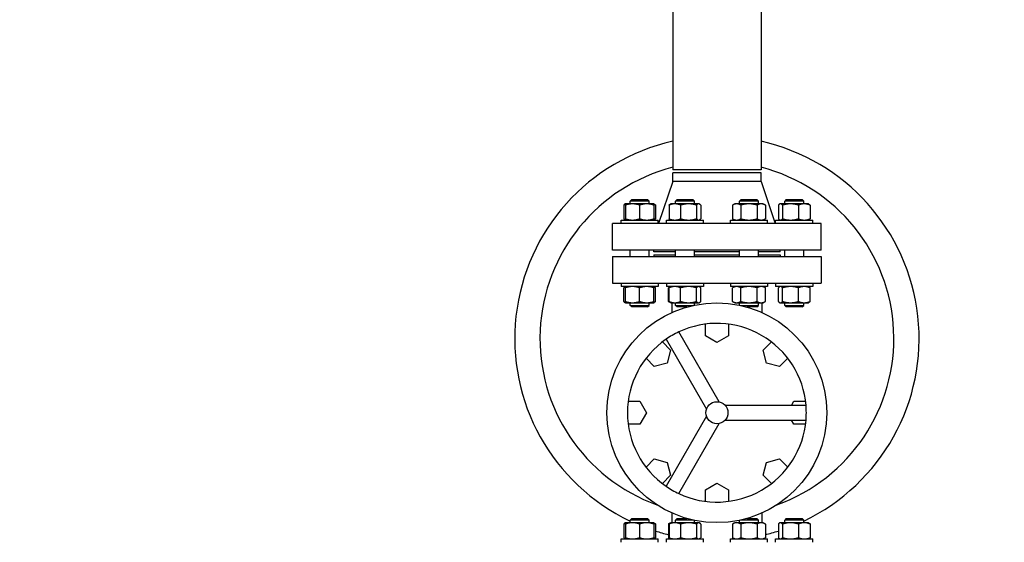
# Model space of a CAD drawing. Header units: inches. Extents: x 24 to 1128, y -74 to 748.
# Tile 505 of 557: x 399 to 438, y 659 to 680. Entities that reach past the tile are written whole.
import ezdxf

# ---------------------------------------------------------------- set-up
doc = ezdxf.new("R2010")
doc.units = ezdxf.units.IN
doc.header["$LTSCALE"] = 32
doc.header["$MEASUREMENT"] = 0
doc.layers.add('Dimension (ANSI)', color=7, linetype='Continuous', lineweight=25)
doc.layers.add('Visible (ANSI)', color=7, linetype='Continuous', lineweight=30)
doc.styles.add('Note Text (ANSI)', font='tahoma.ttf')
doc.dimstyles.new('Architectural (ANSI)', dxfattribs={"dimscale": 32, "dimtxt": 0.125, "dimasz": 0.098425, "dimexe": 0.125, "dimexo": 0.0625, "dimgap": 0.031496, "dimtad": 0, "dimtih": 1, "dimtoh": 1, "dimdec": 4, "dimrnd": 1e-08, "dimzin": 3, "dimdsep": 46, "dimlunit": 4, "dimtxsty": 'Note Text (ANSI)', "dimcen": 0.09, "dimdle": 0.393701, "dimclrd": 256, "dimclre": 256, "dimclrt": 256, "dimadec": 0, "dimazin": 3, "dimtfac": 0.96, "dimtofl": 0, "dimtmove": 0, "dimatfit": 3, "dimfxl": 1, "dimfrac": 2, "dimtolj": 1, "dimtzin": 12, "dimlwd": -1, "dimlwe": -1, "dimarcsym": 0})

# ---------------------------------------------------------------- blocks, each defined once
blk = doc.blocks.new('*D22')
at = {"layer": 'Defpoints', "color": 0, "transparency": 16777216}
for p in [(449.636, 707.273), (363.012, 481.711), (485.539, 481.711)]:
    blk.add_point(p, dxfattribs=at)
at = {"layer": 'Dimension (ANSI)', "transparency": 16777216}
for p, q in [((447.636, 707.273), (359.012, 707.273)), ((363.012, 704.123), (363.012, 605.025)), ((363.012, 484.861), (363.012, 597.959)), ((483.539, 481.711), (359.012, 481.711))]:
    blk.add_line(p, q, dxfattribs=at)
for points in [[(362.488, 704.123), (363.537, 704.123), (363.012, 707.273)], [(362.488, 484.861), (363.537, 484.861), (363.012, 481.711)]]:
    blk.add_solid(points, dxfattribs=at)
at = {"layer": 'Dimension (ANSI)', "transparency": 16777216, "insert": (349.864, 604.017), "char_height": 4, "attachment_point": 1, "style": 'Note Text (ANSI)'}
blk.add_mtext('\\A1;18\'-9 9/16"', dxfattribs=at)

msp = doc.modelspace()

# ---------------------------------------------------------------- linework, layer by layer
at = {"layer": 'Visible (ANSI)'}
for p, q in [((425.24055, 686.88891), (425.24055, 674.13891)), ((428.74055, 686.88891), (428.74055, 674.13891)), ((428.74055, 674.13891), (425.24055, 674.13891)), ((428.74055, 674.01391), (425.24055, 674.01391)), ((425.24055, 673.67391), (425.24055, 674.01391)), ((428.74055, 673.67391), (428.74055, 674.01391)), ((425.24055, 673.67391), (424.68055, 672.01391)), ((428.74055, 673.67391), (425.24055, 673.67391)), ((428.74055, 673.67391), (429.30055, 672.01391)), ((423.37001, 672.78891), (423.35017, 672.77746)), ((423.65126, 672.78891), (423.37001, 672.78891)), ((423.62001, 672.95641), (423.55751, 672.89391)), ((424.30751, 672.89391), (423.55751, 672.89391)), ((423.55751, 672.78891), (423.55751, 672.89391)), ((423.62001, 672.95641), (424.24501, 672.95641)), ((424.21376, 672.78891), (423.65126, 672.78891)), ((424.49501, 672.78891), (424.21376, 672.78891)), ((424.24501, 672.95641), (424.30751, 672.89391)), ((424.30751, 672.78891), (424.30751, 672.89391)), ((424.49501, 672.78891), (424.51485, 672.77746)), ((425.16137, 672.78891), (425.14153, 672.77746)), ((425.32612, 672.78891), (425.16137, 672.78891)), ((425.86946, 672.78891), (425.32612, 672.78891)), ((425.41137, 672.95641), (425.34887, 672.89391)), ((426.09887, 672.89391), (425.34887, 672.89391)), ((425.34887, 672.78891), (425.34887, 672.89391)), ((425.41137, 672.95641), (426.03637, 672.95641)), ((426.2672, 672.78891), (425.86946, 672.78891)), ((426.03637, 672.95641), (426.09887, 672.89391)), ((426.09887, 672.78891), (426.09887, 672.89391)), ((426.28637, 672.78891), (426.2672, 672.78891)), ((426.28637, 672.78891), (426.30621, 672.77746)), ((427.69473, 672.78891), (427.60772, 672.73867)), ((427.7701, 672.78891), (427.69473, 672.78891)), ((428.25723, 672.78891), (427.7701, 672.78891)), ((427.94473, 672.95641), (427.88223, 672.89391)), ((428.63223, 672.89391), (427.88223, 672.89391)), ((427.88223, 672.78891), (427.88223, 672.89391)), ((427.94473, 672.95641), (428.56973, 672.95641)), ((428.74437, 672.78891), (428.25723, 672.78891)), ((428.56973, 672.95641), (428.63223, 672.89391)), ((428.63223, 672.78891), (428.63223, 672.89391)), ((428.81973, 672.78891), (428.74437, 672.78891)), ((428.81973, 672.78891), (428.90675, 672.73867)), ((429.48609, 672.78891), (429.46625, 672.77746)), ((429.50526, 672.78891), (429.48609, 672.78891)), ((429.90301, 672.78891), (429.50526, 672.78891)), ((429.73609, 672.95641), (429.67359, 672.89391)), ((430.42359, 672.89391), (429.67359, 672.89391)), ((429.67359, 672.78891), (429.67359, 672.89391)), ((429.73609, 672.95641), (430.36109, 672.95641)), ((430.44634, 672.78891), (429.90301, 672.78891)), ((430.36109, 672.95641), (430.42359, 672.89391)), ((430.42359, 672.78891), (430.42359, 672.89391)), ((430.61109, 672.78891), (430.44634, 672.78891)), ((430.61109, 672.78891), (430.63094, 672.77746)), ((423.30512, 672.73867), (423.30512, 672.19815)), ((423.37001, 672.73867), (423.37001, 672.19815)), ((423.93251, 672.73867), (423.93251, 672.19815)), ((424.49501, 672.73867), (424.49501, 672.19815)), ((424.5599, 672.73867), (424.5599, 672.19815)), ((425.09648, 672.73867), (425.09648, 672.19815)), ((425.55576, 672.73867), (425.55576, 672.19815)), ((426.18315, 672.73867), (426.18315, 672.19815)), ((426.35126, 672.73867), (426.35126, 672.19815)), ((427.60772, 672.73867), (427.60772, 672.19815)), ((427.93248, 672.73867), (427.93248, 672.19815)), ((428.58199, 672.73867), (428.58199, 672.19815)), ((428.90675, 672.73867), (428.90675, 672.19815)), ((429.42121, 672.73867), (429.42121, 672.19815)), ((429.58931, 672.73867), (429.58931, 672.19815)), ((430.2167, 672.73867), (430.2167, 672.19815)), ((430.67598, 672.73867), (430.67598, 672.19815)), ((431.11555, 672.01391), (422.86555, 672.01391)), ((422.86555, 670.95391), (422.86555, 672.01391)), ((423.19801, 672.14791), (424.66701, 672.14791)), ((423.19801, 672.01391), (423.19801, 672.14791)), ((423.37001, 672.14791), (423.35017, 672.15937)), ((424.49501, 672.14791), (424.51485, 672.15937)), ((424.66701, 672.01391), (424.66701, 672.14791)), ((424.98937, 672.14791), (426.45837, 672.14791)), ((424.98937, 672.01391), (424.98937, 672.14791)), ((425.16137, 672.14791), (425.14153, 672.15937)), ((426.28637, 672.14791), (426.30621, 672.15937)), ((426.45837, 672.01391), (426.45837, 672.14791)), ((427.52273, 672.14791), (428.99173, 672.14791)), ((427.52273, 672.01391), (427.52273, 672.14791)), ((427.69473, 672.14791), (427.60772, 672.19815)), ((428.81973, 672.14791), (428.90675, 672.19815)), ((428.99173, 672.01391), (428.99173, 672.14791)), ((429.31409, 672.14791), (430.78309, 672.14791)), ((429.31409, 672.01391), (429.31409, 672.14791)), ((429.48609, 672.14791), (429.46625, 672.15937)), ((430.61109, 672.14791), (430.63094, 672.15937)), ((430.78309, 672.01391), (430.78309, 672.14791)), ((431.11555, 670.95391), (431.11555, 672.01391)), ((431.11555, 670.95391), (422.86555, 670.95391)), ((423.55751, 670.70891), (423.55751, 670.95391)), ((424.30751, 670.70891), (424.30751, 670.95391)), ((424.49055, 670.89391), (424.49055, 670.95391)), ((425.34887, 670.89391), (424.49055, 670.89391)), ((425.34887, 670.70891), (425.34887, 670.95391)), ((426.09887, 670.70891), (426.09887, 670.95391)), ((427.88223, 670.89391), (426.09887, 670.89391)), ((427.88223, 670.70891), (427.88223, 670.95391)), ((428.63223, 670.70891), (428.63223, 670.95391)), ((429.49055, 670.89391), (428.63223, 670.89391)), ((429.49055, 670.89391), (429.49055, 670.95391)), ((429.67359, 670.70891), (429.67359, 670.95391)), ((430.42359, 670.70891), (430.42359, 670.95391)), ((422.86555, 670.70891), (431.11555, 670.70891)), ((422.86555, 670.70891), (422.86555, 669.64891)), ((424.49055, 670.76891), (425.34887, 670.76891)), ((424.49055, 670.76891), (424.49055, 670.70891)), ((426.09887, 670.76891), (427.88223, 670.76891)), ((428.63223, 670.76891), (429.49055, 670.76891)), ((429.49055, 670.76891), (429.49055, 670.70891)), ((431.11555, 670.70891), (431.11555, 669.64891)), ((422.86555, 669.64891), (431.11555, 669.64891)), ((423.19801, 669.64891), (423.19801, 669.51491)), ((424.66701, 669.64891), (424.66701, 669.51491)), ((424.98937, 669.64891), (424.98937, 669.51491)), ((426.45837, 669.64891), (426.45837, 669.51491)), ((427.52273, 669.64891), (427.52273, 669.51491)), ((428.99173, 669.64891), (428.99173, 669.51491)), ((429.31409, 669.64891), (429.31409, 669.51491)), ((430.78309, 669.64891), (430.78309, 669.51491)), ((424.66701, 669.51491), (423.19801, 669.51491)), ((423.30512, 668.92415), (423.30512, 669.46467)), ((423.37001, 669.51491), (423.35017, 669.50346)), ((423.37001, 668.92415), (423.37001, 669.46467)), ((423.93251, 668.92415), (423.93251, 669.46467)), ((424.49501, 669.51491), (424.51485, 669.50346)), ((424.49501, 668.92415), (424.49501, 669.46467)), ((424.5599, 668.92415), (424.5599, 669.46467)), ((426.45837, 669.51491), (424.98937, 669.51491)), ((425.14153, 669.50346), (425.07435, 669.46467)), ((425.07435, 668.92415), (425.07435, 669.46467)), ((425.09648, 668.92415), (425.09648, 669.46467)), ((425.16137, 669.51491), (425.14153, 669.50346)), ((425.55576, 668.92415), (425.55576, 669.46467)), ((426.18315, 668.92415), (426.18315, 669.46467)), ((426.28637, 669.51491), (426.30621, 669.50346)), ((426.35126, 668.92415), (426.35126, 669.46467)), ((428.99173, 669.51491), (427.52273, 669.51491)), ((427.69473, 669.51491), (427.60772, 669.46467)), ((427.60772, 668.92415), (427.60772, 669.46467)), ((427.93248, 668.92415), (427.93248, 669.46467)), ((428.58199, 668.92415), (428.58199, 669.46467)), ((428.81973, 669.51491), (428.90675, 669.46467)), ((428.90675, 668.92415), (428.90675, 669.46467)), ((430.78309, 669.51491), (429.31409, 669.51491)), ((429.42121, 668.92415), (429.42121, 669.46467)), ((429.48609, 669.51491), (429.46625, 669.50346)), ((429.58931, 668.92415), (429.58931, 669.46467)), ((430.2167, 668.92415), (430.2167, 669.46467)), ((430.61109, 669.51491), (430.63094, 669.50346)), ((430.67598, 668.92415), (430.67598, 669.46467)), ((423.37001, 668.87391), (423.35017, 668.88537)), ((423.37001, 668.87391), (423.65126, 668.87391)), ((423.55751, 668.76891), (423.55751, 668.87391)), ((423.65126, 668.87391), (424.21376, 668.87391)), ((424.21376, 668.87391), (424.49501, 668.87391)), ((424.30751, 668.76891), (424.30751, 668.87391)), ((424.49501, 668.87391), (424.51485, 668.88537)), ((425.14153, 668.88537), (425.07435, 668.92415)), ((425.16137, 668.87391), (425.14153, 668.88537)), ((425.16137, 668.87391), (425.32612, 668.87391)), ((425.21055, 668.87391), (425.21055, 668.48806)), ((425.32612, 668.87391), (425.86946, 668.87391)), ((425.34887, 668.76891), (425.34887, 668.87391)), ((425.86946, 668.87391), (426.2672, 668.87391)), ((426.09887, 668.77654), (426.09887, 668.87391)), ((426.2672, 668.87391), (426.28637, 668.87391)), ((426.28637, 668.87391), (426.30621, 668.88537)), ((427.69473, 668.87391), (427.60772, 668.92415)), ((427.69473, 668.87391), (427.7701, 668.87391)), ((427.7701, 668.87391), (428.25723, 668.87391)), ((427.88223, 668.77654), (427.88223, 668.87391)), ((428.25723, 668.87391), (428.74437, 668.87391)), ((428.63223, 668.76891), (428.63223, 668.87391)), ((428.74437, 668.87391), (428.81973, 668.87391)), ((428.77055, 668.87391), (428.77055, 668.48806)), ((428.81973, 668.87391), (428.90675, 668.92415)), ((429.48609, 668.87391), (429.46625, 668.88537)), ((429.48609, 668.87391), (429.50526, 668.87391)), ((429.50526, 668.87391), (429.90301, 668.87391)), ((429.67359, 668.76891), (429.67359, 668.87391)), ((429.90301, 668.87391), (430.44634, 668.87391)), ((430.42359, 668.76891), (430.42359, 668.87391)), ((430.44634, 668.87391), (430.61109, 668.87391)), ((430.61109, 668.87391), (430.63094, 668.88537)), ((423.55751, 668.76891), (424.30751, 668.76891)), ((423.62001, 668.70641), (423.55751, 668.76891)), ((424.24501, 668.70641), (423.62001, 668.70641)), ((424.24501, 668.70641), (424.30751, 668.76891)), ((425.34887, 668.76891), (426.06319, 668.76891)), ((425.41137, 668.70641), (425.34887, 668.76891)), ((425.8127, 668.70641), (425.41137, 668.70641)), ((427.91791, 668.76891), (428.63223, 668.76891)), ((428.56973, 668.70641), (428.16841, 668.70641)), ((428.56973, 668.70641), (428.63223, 668.76891)), ((429.67359, 668.76891), (430.42359, 668.76891)), ((429.73609, 668.70641), (429.67359, 668.76891)), ((430.36109, 668.70641), (429.73609, 668.70641)), ((430.36109, 668.70641), (430.42359, 668.76891)), ((427.07959, 664.9447), (425.47851, 667.71784)), ((426.53329, 667.56491), (426.53329, 668.02752)), ((427.44781, 668.02752), (427.44781, 667.56491)), ((424.83292, 667.32321), (425.16004, 666.99609)), ((424.97622, 667.42784), (426.57729, 664.6547)), ((426.99055, 667.30091), (426.53329, 667.56491)), ((427.44781, 667.56491), (426.99055, 667.30091)), ((428.82107, 666.99609), (429.14818, 667.32321)), ((425.16004, 666.99609), (425.02338, 666.48608)), ((428.95772, 666.48608), (428.82107, 666.99609)), ((424.51337, 666.34943), (424.18626, 666.67654)), ((429.79485, 666.67654), (429.46773, 666.34943)), ((425.02338, 666.48608), (424.51337, 666.34943)), ((429.46773, 666.34943), (428.95772, 666.48608)), ((423.48194, 664.97617), (423.94455, 664.97617)), ((423.94455, 664.97617), (424.20855, 664.51891)), ((429.93998, 664.80891), (430.03655, 664.97617)), ((430.03655, 664.97617), (430.49916, 664.97617)), ((430.51693, 664.80891), (427.31478, 664.80891)), ((424.20855, 664.51891), (423.94455, 664.06165)), ((426.57729, 664.38312), (424.97622, 661.60998)), ((427.31478, 664.22891), (430.51693, 664.22891)), ((430.03655, 664.06165), (429.93998, 664.22891)), ((423.94455, 664.06165), (423.48194, 664.06165)), ((425.47851, 661.31998), (427.07959, 664.09312)), ((430.49916, 664.06165), (430.03655, 664.06165)), ((424.18626, 662.36129), (424.51337, 662.6884)), ((424.51337, 662.6884), (425.02338, 662.55174)), ((428.95772, 662.55174), (429.46773, 662.6884)), ((429.46773, 662.6884), (429.79485, 662.36129)), ((425.02338, 662.55174), (425.16004, 662.04173)), ((428.82107, 662.04173), (428.95772, 662.55174)), ((425.16004, 662.04173), (424.83292, 661.71462)), ((429.14818, 661.71462), (428.82107, 662.04173)), ((426.53329, 661.47291), (426.99055, 661.73691)), ((426.53329, 661.01031), (426.53329, 661.47291)), ((426.99055, 661.73691), (427.44781, 661.47291)), ((427.44781, 661.47291), (427.44781, 661.01031)), ((423.62001, 660.33141), (423.55751, 660.26891)), ((423.62001, 660.33141), (424.24501, 660.33141)), ((424.24501, 660.33141), (424.30751, 660.26891)), ((425.21055, 660.54977), (425.21055, 660.16391)), ((425.41137, 660.33141), (425.34887, 660.26891)), ((425.41137, 660.33141), (425.8127, 660.33141)), ((428.16841, 660.33141), (428.56973, 660.33141)), ((428.56973, 660.33141), (428.63223, 660.26891)), ((428.77055, 660.54977), (428.77055, 660.16391)), ((429.73609, 660.33141), (429.67359, 660.26891)), ((429.73609, 660.33141), (430.36109, 660.33141)), ((430.36109, 660.33141), (430.42359, 660.26891)), ((423.30512, 660.11367), (423.30512, 659.57315)), ((423.37001, 660.16391), (423.35017, 660.15246)), ((423.65126, 660.16391), (423.37001, 660.16391)), ((423.37001, 660.11367), (423.37001, 659.57315)), ((424.30751, 660.26891), (423.55751, 660.26891)), ((423.55751, 660.16391), (423.55751, 660.26891)), ((424.21376, 660.16391), (423.65126, 660.16391)), ((423.93251, 660.11367), (423.93251, 659.57315)), ((424.49501, 660.16391), (424.21376, 660.16391)), ((424.30751, 660.16391), (424.30751, 660.26891)), ((424.49501, 660.16391), (424.51485, 660.15246)), ((424.49501, 660.11367), (424.49501, 659.57315)), ((424.5599, 660.11367), (424.5599, 659.57315)), ((425.14153, 660.15246), (425.07435, 660.11367)), ((425.07435, 660.11367), (425.07435, 659.57315)), ((425.09648, 660.11367), (425.09648, 659.57315)), ((425.16137, 660.16391), (425.14153, 660.15246)), ((425.32612, 660.16391), (425.16137, 660.16391)), ((425.86946, 660.16391), (425.32612, 660.16391)), ((426.06319, 660.26891), (425.34887, 660.26891)), ((425.34887, 660.16391), (425.34887, 660.26891)), ((425.55576, 660.11367), (425.55576, 659.57315)), ((426.2672, 660.16391), (425.86946, 660.16391)), ((426.09887, 660.16391), (426.09887, 660.26128)), ((426.18315, 660.11367), (426.18315, 659.57315)), ((426.28637, 660.16391), (426.2672, 660.16391)), ((426.28637, 660.16391), (426.30621, 660.15246)), ((426.35126, 660.11367), (426.35126, 659.57315)), ((427.69473, 660.16391), (427.60772, 660.11367)), ((427.60772, 660.11367), (427.60772, 659.57315)), ((427.7701, 660.16391), (427.69473, 660.16391)), ((428.25723, 660.16391), (427.7701, 660.16391)), ((427.88223, 660.16391), (427.88223, 660.26128)), ((428.63223, 660.26891), (427.91791, 660.26891)), ((427.93248, 660.11367), (427.93248, 659.57315)), ((428.74437, 660.16391), (428.25723, 660.16391)), ((428.58199, 660.11367), (428.58199, 659.57315)), ((428.63223, 660.16391), (428.63223, 660.26891)), ((428.81973, 660.16391), (428.74437, 660.16391)), ((428.81973, 660.16391), (428.90675, 660.11367)), ((428.90675, 660.11367), (428.90675, 659.57315)), ((429.42121, 660.11367), (429.42121, 659.57315)), ((429.48609, 660.16391), (429.46625, 660.15246)), ((429.50526, 660.16391), (429.48609, 660.16391)), ((429.90301, 660.16391), (429.50526, 660.16391)), ((429.58931, 660.11367), (429.58931, 659.57315)), ((430.42359, 660.26891), (429.67359, 660.26891)), ((429.67359, 660.16391), (429.67359, 660.26891)), ((430.44634, 660.16391), (429.90301, 660.16391)), ((430.2167, 660.11367), (430.2167, 659.57315)), ((430.42359, 660.16391), (430.42359, 660.26891)), ((430.61109, 660.16391), (430.44634, 660.16391)), ((430.61109, 660.16391), (430.63094, 660.15246)), ((430.67598, 660.11367), (430.67598, 659.57315)), ((423.19801, 659.52291), (424.66701, 659.52291)), ((423.19801, 659.38891), (423.19801, 659.52291)), ((423.37001, 659.52291), (423.35017, 659.53437)), ((424.49501, 659.52291), (424.51485, 659.53437)), ((424.66701, 659.38891), (424.66701, 659.52291)), ((424.98937, 659.52291), (426.45837, 659.52291)), ((424.98937, 659.38891), (424.98937, 659.52291)), ((425.14153, 659.53437), (425.07435, 659.57315)), ((425.16137, 659.52291), (425.14153, 659.53437)), ((426.28637, 659.52291), (426.30621, 659.53437)), ((426.45837, 659.38891), (426.45837, 659.52291)), ((427.52273, 659.52291), (428.99173, 659.52291)), ((427.52273, 659.38891), (427.52273, 659.52291)), ((427.69473, 659.52291), (427.60772, 659.57315)), ((428.81973, 659.52291), (428.90675, 659.57315)), ((428.99173, 659.38891), (428.99173, 659.52291)), ((429.31409, 659.52291), (430.78309, 659.52291)), ((429.31409, 659.38891), (429.31409, 659.52291)), ((429.48609, 659.52291), (429.46625, 659.53437)), ((430.61109, 659.52291), (430.63094, 659.53437)), ((430.78309, 659.38891), (430.78309, 659.52291))]:
    msp.add_line(p, q, dxfattribs=at)
for radius in [4.35, 0.435]:
    msp.add_circle((426.99055, 664.51891), radius, dxfattribs=at)
for centre, radius, start, end in [((426.99055, 667.45891), 8, 102.635625, 244.58763), ((426.99055, 667.45891), 8, 295.41237, 77.364375), ((426.99055, 667.45891), 7, 104.477512, 250.177195), ((426.99055, 667.45891), 7, 289.822805, 75.522488), ((426.99055, 664.51891), 3.53828, 115.298721, 124.701279), ((426.99055, 664.51891), 3.53828, 4.701279, 115.298721), ((426.99055, 664.51891), 3.53828, 124.701279, 235.298721), ((426.99055, 664.51891), 3.53828, 355.298721, 4.701279), ((426.99055, 664.51891), 3.53828, 244.701279, 355.298721), ((426.99055, 664.51891), 3.53828, 235.298721, 244.701279), ((426.99055, 667.45891), 8, 252.312107, 256.141484), ((426.99055, 667.45891), 8, 283.858516, 287.687893)]:
    msp.add_arc(centre, radius, start, end, dxfattribs=at)
for points, weights in [([(423.37001, 672.78611), (423.33976, 672.7773), (423.30512, 672.73867)], [1.01375847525, 1.02892942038, 1]), ([(423.37001, 672.73867), (423.37001, 672.78891), (423.37001, 672.78891)], [1, 1.0379548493, 1]), ([(423.65126, 672.78891), (423.52073, 672.78891), (423.37001, 672.73867)], [1, 1.0379548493, 1]), ([(423.93251, 672.73867), (423.78179, 672.78891), (423.65126, 672.78891)], [1, 1.0379548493, 1]), ([(424.21376, 672.78891), (424.08323, 672.78891), (423.93251, 672.73867)], [1, 1.0379548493, 1]), ([(424.49501, 672.73867), (424.34429, 672.78891), (424.21376, 672.78891)], [1, 1.0379548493, 1]), ([(424.49501, 672.78891), (424.49501, 672.78891), (424.49501, 672.73867)], [1, 1.0379548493, 1]), ([(424.5599, 672.73867), (424.52641, 672.75235), (424.49501, 672.76216)], [1, 1.01005189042, 1.01477953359]), ([(424.51485, 672.77746), (424.53615, 672.76516), (424.5599, 672.73867)], [1.01895290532, 1.01965956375, 1]), ([(425.32612, 672.78891), (425.21955, 672.78891), (425.09648, 672.73867)], [1, 1.0379548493, 1]), ([(425.09648, 672.73867), (425.12023, 672.76516), (425.14153, 672.77746)], [1, 1.01965956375, 1.01895290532]), ([(425.55576, 672.73867), (425.4327, 672.78891), (425.32612, 672.78891)], [1, 1.0379548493, 1]), ([(425.86946, 672.78891), (425.72387, 672.78891), (425.55576, 672.73867)], [1, 1.0379548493, 1]), ([(426.18315, 672.73867), (426.01504, 672.78891), (425.86946, 672.78891)], [1, 1.0379548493, 1]), ([(426.2672, 672.78891), (426.22819, 672.78891), (426.18315, 672.73867)], [1, 1.0379548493, 1]), ([(426.35126, 672.73867), (426.30621, 672.78891), (426.2672, 672.78891)], [1, 1.0379548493, 1]), ([(427.7701, 672.78891), (427.69473, 672.78891), (427.60772, 672.73867)], [1, 1.0379548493, 1]), ([(427.93248, 672.73867), (427.84546, 672.78891), (427.7701, 672.78891)], [1, 1.0379548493, 1]), ([(428.25723, 672.78891), (428.10651, 672.78891), (427.93248, 672.73867)], [1, 1.0379548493, 1]), ([(428.58199, 672.73867), (428.40796, 672.78891), (428.25723, 672.78891)], [1, 1.0379548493, 1]), ([(428.74437, 672.78891), (428.66901, 672.78891), (428.58199, 672.73867)], [1, 1.0379548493, 1]), ([(428.90675, 672.73867), (428.81973, 672.78891), (428.74437, 672.78891)], [1, 1.0379548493, 1]), ([(429.50526, 672.78891), (429.46625, 672.78891), (429.42121, 672.73867)], [1, 1.0379548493, 1]), ([(429.58931, 672.73867), (429.54427, 672.78891), (429.50526, 672.78891)], [1, 1.0379548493, 1]), ([(429.90301, 672.78891), (429.75742, 672.78891), (429.58931, 672.73867)], [1, 1.0379548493, 1]), ([(430.2167, 672.73867), (430.04859, 672.78891), (429.90301, 672.78891)], [1, 1.0379548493, 1]), ([(430.44634, 672.78891), (430.33977, 672.78891), (430.2167, 672.73867)], [1, 1.0379548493, 1]), ([(430.67598, 672.73867), (430.55292, 672.78891), (430.44634, 672.78891)], [1, 1.0379548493, 1]), ([(430.63094, 672.77746), (430.65223, 672.76516), (430.67598, 672.73867)], [1.01895290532, 1.01965956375, 1]), ([(423.30512, 672.19815), (423.33976, 672.15952), (423.37001, 672.15072)], [1, 1.02892942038, 1.01375847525]), ([(423.37001, 672.19815), (423.52073, 672.14791), (423.65126, 672.14791)], [1, 1.0379548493, 1]), ([(423.37001, 672.14791), (423.37001, 672.14791), (423.37001, 672.19815)], [1, 1.0379548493, 1]), ([(423.65126, 672.14791), (423.78179, 672.14791), (423.93251, 672.19815)], [1, 1.0379548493, 1]), ([(423.93251, 672.19815), (424.08323, 672.14791), (424.21376, 672.14791)], [1, 1.0379548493, 1]), ([(424.21376, 672.14791), (424.34429, 672.14791), (424.49501, 672.19815)], [1, 1.0379548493, 1]), ([(424.49501, 672.19815), (424.49501, 672.14791), (424.49501, 672.14791)], [1, 1.0379548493, 1]), ([(424.49501, 672.17467), (424.52641, 672.18448), (424.5599, 672.19815)], [1.01477953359, 1.01005189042, 1]), ([(424.5599, 672.19815), (424.53615, 672.17166), (424.51485, 672.15937)], [1, 1.01965956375, 1.01895290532]), ([(425.09648, 672.19815), (425.21955, 672.14791), (425.32612, 672.14791)], [1, 1.0379548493, 1]), ([(425.14153, 672.15937), (425.12023, 672.17166), (425.09648, 672.19815)], [1.01895290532, 1.01965956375, 1]), ([(425.32612, 672.14791), (425.4327, 672.14791), (425.55576, 672.19815)], [1, 1.0379548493, 1]), ([(425.55576, 672.19815), (425.72387, 672.14791), (425.86946, 672.14791)], [1, 1.0379548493, 1]), ([(425.86946, 672.14791), (426.01504, 672.14791), (426.18315, 672.19815)], [1, 1.0379548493, 1]), ([(426.18315, 672.19815), (426.22819, 672.14791), (426.2672, 672.14791)], [1, 1.0379548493, 1]), ([(426.2672, 672.14791), (426.30621, 672.14791), (426.35126, 672.19815)], [1, 1.0379548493, 1]), ([(427.60772, 672.19815), (427.69473, 672.14791), (427.7701, 672.14791)], [1, 1.0379548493, 1]), ([(427.7701, 672.14791), (427.84546, 672.14791), (427.93248, 672.19815)], [1, 1.0379548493, 1]), ([(427.93248, 672.19815), (428.10651, 672.14791), (428.25723, 672.14791)], [1, 1.0379548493, 1]), ([(428.25723, 672.14791), (428.40796, 672.14791), (428.58199, 672.19815)], [1, 1.0379548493, 1]), ([(428.58199, 672.19815), (428.66901, 672.14791), (428.74437, 672.14791)], [1, 1.0379548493, 1]), ([(428.74437, 672.14791), (428.81973, 672.14791), (428.90675, 672.19815)], [1, 1.0379548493, 1]), ([(429.42121, 672.19815), (429.46625, 672.14791), (429.50526, 672.14791)], [1, 1.0379548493, 1]), ([(429.50526, 672.14791), (429.54427, 672.14791), (429.58931, 672.19815)], [1, 1.0379548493, 1]), ([(429.58931, 672.19815), (429.75742, 672.14791), (429.90301, 672.14791)], [1, 1.0379548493, 1]), ([(429.90301, 672.14791), (430.04859, 672.14791), (430.2167, 672.19815)], [1, 1.0379548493, 1]), ([(430.2167, 672.19815), (430.33977, 672.14791), (430.44634, 672.14791)], [1, 1.0379548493, 1]), ([(430.44634, 672.14791), (430.55292, 672.14791), (430.67598, 672.19815)], [1, 1.0379548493, 1]), ([(430.67598, 672.19815), (430.65223, 672.17166), (430.63094, 672.15937)], [1, 1.01965956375, 1.01895290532]), ([(423.37001, 669.51211), (423.33976, 669.5033), (423.30512, 669.46467)], [1.01375847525, 1.02892942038, 1]), ([(423.37001, 669.46467), (423.37001, 669.51491), (423.37001, 669.51491)], [1, 1.0379548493, 1]), ([(423.65126, 669.51491), (423.52073, 669.51491), (423.37001, 669.46467)], [1, 1.0379548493, 1]), ([(423.93251, 669.46467), (423.78179, 669.51491), (423.65126, 669.51491)], [1, 1.0379548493, 1]), ([(424.21376, 669.51491), (424.08323, 669.51491), (423.93251, 669.46467)], [1, 1.0379548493, 1]), ([(424.49501, 669.46467), (424.34429, 669.51491), (424.21376, 669.51491)], [1, 1.0379548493, 1]), ([(424.49501, 669.51491), (424.49501, 669.51491), (424.49501, 669.46467)], [1, 1.0379548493, 1]), ([(424.5599, 669.46467), (424.52641, 669.47835), (424.49501, 669.48816)], [1, 1.01005189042, 1.01477953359]), ([(424.51485, 669.50346), (424.53615, 669.49116), (424.5599, 669.46467)], [1.01895290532, 1.01965956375, 1]), ([(425.12023, 669.48816), (425.09803, 669.47835), (425.07435, 669.46467)], [1.01477953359, 1.01005189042, 1]), ([(425.32612, 669.51491), (425.21955, 669.51491), (425.09648, 669.46467)], [1, 1.0379548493, 1]), ([(425.09648, 669.46467), (425.12023, 669.49116), (425.14153, 669.50346)], [1, 1.01965956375, 1.01895290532]), ([(425.55576, 669.46467), (425.4327, 669.51491), (425.32612, 669.51491)], [1, 1.0379548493, 1]), ([(425.86946, 669.51491), (425.72387, 669.51491), (425.55576, 669.46467)], [1, 1.0379548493, 1]), ([(426.18315, 669.46467), (426.01504, 669.51491), (425.86946, 669.51491)], [1, 1.0379548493, 1]), ([(426.2672, 669.51491), (426.22819, 669.51491), (426.18315, 669.46467)], [1, 1.0379548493, 1]), ([(426.35126, 669.46467), (426.30621, 669.51491), (426.2672, 669.51491)], [1, 1.0379548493, 1]), ([(427.7701, 669.51491), (427.69473, 669.51491), (427.60772, 669.46467)], [1, 1.0379548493, 1]), ([(427.93248, 669.46467), (427.84546, 669.51491), (427.7701, 669.51491)], [1, 1.0379548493, 1]), ([(428.25723, 669.51491), (428.10651, 669.51491), (427.93248, 669.46467)], [1, 1.0379548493, 1]), ([(428.58199, 669.46467), (428.40796, 669.51491), (428.25723, 669.51491)], [1, 1.0379548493, 1]), ([(428.74437, 669.51491), (428.66901, 669.51491), (428.58199, 669.46467)], [1, 1.0379548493, 1]), ([(428.90675, 669.46467), (428.81973, 669.51491), (428.74437, 669.51491)], [1, 1.0379548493, 1]), ([(429.50526, 669.51491), (429.46625, 669.51491), (429.42121, 669.46467)], [1, 1.0379548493, 1]), ([(429.58931, 669.46467), (429.54427, 669.51491), (429.50526, 669.51491)], [1, 1.0379548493, 1]), ([(429.90301, 669.51491), (429.75742, 669.51491), (429.58931, 669.46467)], [1, 1.0379548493, 1]), ([(430.2167, 669.46467), (430.04859, 669.51491), (429.90301, 669.51491)], [1, 1.0379548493, 1]), ([(430.44634, 669.51491), (430.33977, 669.51491), (430.2167, 669.46467)], [1, 1.0379548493, 1]), ([(430.67598, 669.46467), (430.55292, 669.51491), (430.44634, 669.51491)], [1, 1.0379548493, 1]), ([(430.63094, 669.50346), (430.65223, 669.49116), (430.67598, 669.46467)], [1.01895290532, 1.01965956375, 1]), ([(423.30512, 668.92415), (423.33976, 668.88552), (423.37001, 668.87672)], [1, 1.02892942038, 1.01375847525]), ([(423.37001, 668.87391), (423.37001, 668.87391), (423.37001, 668.92415)], [1, 1.0379548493, 1]), ([(423.37001, 668.92415), (423.52073, 668.87391), (423.65126, 668.87391)], [1, 1.0379548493, 1]), ([(423.65126, 668.87391), (423.78179, 668.87391), (423.93251, 668.92415)], [1, 1.0379548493, 1]), ([(423.93251, 668.92415), (424.08323, 668.87391), (424.21376, 668.87391)], [1, 1.0379548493, 1]), ([(424.21376, 668.87391), (424.34429, 668.87391), (424.49501, 668.92415)], [1, 1.0379548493, 1]), ([(424.49501, 668.92415), (424.49501, 668.87391), (424.49501, 668.87391)], [1, 1.0379548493, 1]), ([(424.49501, 668.90067), (424.52641, 668.91048), (424.5599, 668.92415)], [1.01477953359, 1.01005189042, 1]), ([(424.5599, 668.92415), (424.53615, 668.89766), (424.51485, 668.88537)], [1, 1.01965956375, 1.01895290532]), ([(425.07435, 668.92415), (425.09803, 668.91048), (425.12023, 668.90067)], [1, 1.01005189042, 1.01477953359]), ([(425.14153, 668.88537), (425.12023, 668.89766), (425.09648, 668.92415)], [1.01895290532, 1.01965956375, 1]), ([(425.09648, 668.92415), (425.21955, 668.87391), (425.32612, 668.87391)], [1, 1.0379548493, 1]), ([(425.32612, 668.87391), (425.4327, 668.87391), (425.55576, 668.92415)], [1, 1.0379548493, 1]), ([(425.55576, 668.92415), (425.72387, 668.87391), (425.86946, 668.87391)], [1, 1.0379548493, 1]), ([(425.86946, 668.87391), (426.01504, 668.87391), (426.18315, 668.92415)], [1, 1.0379548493, 1]), ([(426.18315, 668.92415), (426.22819, 668.87391), (426.2672, 668.87391)], [1, 1.0379548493, 1]), ([(426.2672, 668.87391), (426.30621, 668.87391), (426.35126, 668.92415)], [1, 1.0379548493, 1]), ([(427.60772, 668.92415), (427.69473, 668.87391), (427.7701, 668.87391)], [1, 1.0379548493, 1]), ([(427.7701, 668.87391), (427.84546, 668.87391), (427.93248, 668.92415)], [1, 1.0379548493, 1]), ([(427.93248, 668.92415), (428.10651, 668.87391), (428.25723, 668.87391)], [1, 1.0379548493, 1]), ([(428.25723, 668.87391), (428.40796, 668.87391), (428.58199, 668.92415)], [1, 1.0379548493, 1]), ([(428.58199, 668.92415), (428.66901, 668.87391), (428.74437, 668.87391)], [1, 1.0379548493, 1]), ([(428.74437, 668.87391), (428.81973, 668.87391), (428.90675, 668.92415)], [1, 1.0379548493, 1]), ([(429.42121, 668.92415), (429.46625, 668.87391), (429.50526, 668.87391)], [1, 1.0379548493, 1]), ([(429.50526, 668.87391), (429.54427, 668.87391), (429.58931, 668.92415)], [1, 1.0379548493, 1]), ([(429.58931, 668.92415), (429.75742, 668.87391), (429.90301, 668.87391)], [1, 1.0379548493, 1]), ([(429.90301, 668.87391), (430.04859, 668.87391), (430.2167, 668.92415)], [1, 1.0379548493, 1]), ([(430.2167, 668.92415), (430.33977, 668.87391), (430.44634, 668.87391)], [1, 1.0379548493, 1]), ([(430.44634, 668.87391), (430.55292, 668.87391), (430.67598, 668.92415)], [1, 1.0379548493, 1]), ([(430.67598, 668.92415), (430.65223, 668.89766), (430.63094, 668.88537)], [1, 1.01965956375, 1.01895290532]), ([(423.37001, 660.16111), (423.33976, 660.1523), (423.30512, 660.11367)], [1.01375847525, 1.02892942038, 1]), ([(423.37001, 660.11367), (423.37001, 660.16391), (423.37001, 660.16391)], [1, 1.0379548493, 1]), ([(423.65126, 660.16391), (423.52073, 660.16391), (423.37001, 660.11367)], [1, 1.0379548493, 1]), ([(423.93251, 660.11367), (423.78179, 660.16391), (423.65126, 660.16391)], [1, 1.0379548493, 1]), ([(424.21376, 660.16391), (424.08323, 660.16391), (423.93251, 660.11367)], [1, 1.0379548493, 1]), ([(424.49501, 660.11367), (424.34429, 660.16391), (424.21376, 660.16391)], [1, 1.0379548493, 1]), ([(424.49501, 660.16391), (424.49501, 660.16391), (424.49501, 660.11367)], [1, 1.0379548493, 1]), ([(424.5599, 660.11367), (424.52641, 660.12735), (424.49501, 660.13716)], [1, 1.01005189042, 1.01477953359]), ([(424.51485, 660.15246), (424.53615, 660.14016), (424.5599, 660.11367)], [1.01895290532, 1.01965956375, 1]), ([(425.12023, 660.13716), (425.09803, 660.12735), (425.07435, 660.11367)], [1.01477953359, 1.01005189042, 1]), ([(425.32612, 660.16391), (425.21955, 660.16391), (425.09648, 660.11367)], [1, 1.0379548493, 1]), ([(425.09648, 660.11367), (425.12023, 660.14016), (425.14153, 660.15246)], [1, 1.01965956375, 1.01895290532]), ([(425.55576, 660.11367), (425.4327, 660.16391), (425.32612, 660.16391)], [1, 1.0379548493, 1]), ([(425.86946, 660.16391), (425.72387, 660.16391), (425.55576, 660.11367)], [1, 1.0379548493, 1]), ([(426.18315, 660.11367), (426.01504, 660.16391), (425.86946, 660.16391)], [1, 1.0379548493, 1]), ([(426.2672, 660.16391), (426.22819, 660.16391), (426.18315, 660.11367)], [1, 1.0379548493, 1]), ([(426.35126, 660.11367), (426.30621, 660.16391), (426.2672, 660.16391)], [1, 1.0379548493, 1]), ([(427.7701, 660.16391), (427.69473, 660.16391), (427.60772, 660.11367)], [1, 1.0379548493, 1]), ([(427.93248, 660.11367), (427.84546, 660.16391), (427.7701, 660.16391)], [1, 1.0379548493, 1]), ([(428.25723, 660.16391), (428.10651, 660.16391), (427.93248, 660.11367)], [1, 1.0379548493, 1]), ([(428.58199, 660.11367), (428.40796, 660.16391), (428.25723, 660.16391)], [1, 1.0379548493, 1]), ([(428.74437, 660.16391), (428.66901, 660.16391), (428.58199, 660.11367)], [1, 1.0379548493, 1]), ([(428.90675, 660.11367), (428.81973, 660.16391), (428.74437, 660.16391)], [1, 1.0379548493, 1]), ([(429.50526, 660.16391), (429.46625, 660.16391), (429.42121, 660.11367)], [1, 1.0379548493, 1]), ([(429.58931, 660.11367), (429.54427, 660.16391), (429.50526, 660.16391)], [1, 1.0379548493, 1]), ([(429.90301, 660.16391), (429.75742, 660.16391), (429.58931, 660.11367)], [1, 1.0379548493, 1]), ([(430.2167, 660.11367), (430.04859, 660.16391), (429.90301, 660.16391)], [1, 1.0379548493, 1]), ([(430.44634, 660.16391), (430.33977, 660.16391), (430.2167, 660.11367)], [1, 1.0379548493, 1]), ([(430.67598, 660.11367), (430.55292, 660.16391), (430.44634, 660.16391)], [1, 1.0379548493, 1]), ([(430.63094, 660.15246), (430.65223, 660.14016), (430.67598, 660.11367)], [1.01895290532, 1.01965956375, 1]), ([(423.30512, 659.57315), (423.33976, 659.53452), (423.37001, 659.52572)], [1, 1.02892942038, 1.01375847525]), ([(423.37001, 659.57315), (423.52073, 659.52291), (423.65126, 659.52291)], [1, 1.0379548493, 1]), ([(423.37001, 659.52291), (423.37001, 659.52291), (423.37001, 659.57315)], [1, 1.0379548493, 1]), ([(423.65126, 659.52291), (423.78179, 659.52291), (423.93251, 659.57315)], [1, 1.0379548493, 1]), ([(423.93251, 659.57315), (424.08323, 659.52291), (424.21376, 659.52291)], [1, 1.0379548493, 1]), ([(424.21376, 659.52291), (424.34429, 659.52291), (424.49501, 659.57315)], [1, 1.0379548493, 1]), ([(424.49501, 659.57315), (424.49501, 659.52291), (424.49501, 659.52291)], [1, 1.0379548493, 1]), ([(424.49501, 659.54967), (424.52641, 659.55948), (424.5599, 659.57315)], [1.01477953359, 1.01005189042, 1]), ([(424.5599, 659.57315), (424.53615, 659.54666), (424.51485, 659.53437)], [1, 1.01965956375, 1.01895290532]), ([(425.07435, 659.57315), (425.09803, 659.55948), (425.12023, 659.54967)], [1, 1.01005189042, 1.01477953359]), ([(425.09648, 659.57315), (425.21955, 659.52291), (425.32612, 659.52291)], [1, 1.0379548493, 1]), ([(425.14153, 659.53437), (425.12023, 659.54666), (425.09648, 659.57315)], [1.01895290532, 1.01965956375, 1]), ([(425.32612, 659.52291), (425.4327, 659.52291), (425.55576, 659.57315)], [1, 1.0379548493, 1]), ([(425.55576, 659.57315), (425.72387, 659.52291), (425.86946, 659.52291)], [1, 1.0379548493, 1]), ([(425.86946, 659.52291), (426.01504, 659.52291), (426.18315, 659.57315)], [1, 1.0379548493, 1]), ([(426.18315, 659.57315), (426.22819, 659.52291), (426.2672, 659.52291)], [1, 1.0379548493, 1]), ([(426.2672, 659.52291), (426.30621, 659.52291), (426.35126, 659.57315)], [1, 1.0379548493, 1]), ([(427.60772, 659.57315), (427.69473, 659.52291), (427.7701, 659.52291)], [1, 1.0379548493, 1]), ([(427.7701, 659.52291), (427.84546, 659.52291), (427.93248, 659.57315)], [1, 1.0379548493, 1]), ([(427.93248, 659.57315), (428.10651, 659.52291), (428.25723, 659.52291)], [1, 1.0379548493, 1]), ([(428.25723, 659.52291), (428.40796, 659.52291), (428.58199, 659.57315)], [1, 1.0379548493, 1]), ([(428.58199, 659.57315), (428.66901, 659.52291), (428.74437, 659.52291)], [1, 1.0379548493, 1]), ([(428.74437, 659.52291), (428.81973, 659.52291), (428.90675, 659.57315)], [1, 1.0379548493, 1]), ([(429.42121, 659.57315), (429.46625, 659.52291), (429.50526, 659.52291)], [1, 1.0379548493, 1]), ([(429.50526, 659.52291), (429.54427, 659.52291), (429.58931, 659.57315)], [1, 1.0379548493, 1]), ([(429.58931, 659.57315), (429.75742, 659.52291), (429.90301, 659.52291)], [1, 1.0379548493, 1]), ([(429.90301, 659.52291), (430.04859, 659.52291), (430.2167, 659.57315)], [1, 1.0379548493, 1]), ([(430.2167, 659.57315), (430.33977, 659.52291), (430.44634, 659.52291)], [1, 1.0379548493, 1]), ([(430.44634, 659.52291), (430.55292, 659.52291), (430.67598, 659.57315)], [1, 1.0379548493, 1]), ([(430.67598, 659.57315), (430.65223, 659.54666), (430.63094, 659.53437)], [1, 1.01965956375, 1.01895290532])]:
    msp.add_rational_spline(points, weights, degree=2, dxfattribs=at)

# ---------------------------------------------------------------- dimensions: what is measured, and where the dimension line sits
at = {"layer": 'Dimension (ANSI)'}
dim = msp.add_linear_dim(base=(363.01247, 481.71141), p1=(449.63555, 707.27291), p2=(485.53905, 481.71141), angle=270, dimstyle='Architectural (ANSI)', override={"dimgap": 0.031496, "dimdec": 4, "dimlfac": 1, "dimtol": 0, "dimlim": 0, "dimtp": 0, "dimtm": 0, "dimtdec": 2, "dimatfit": 1}, dxfattribs=at)
dim.commit()
dim.dimension.update_dxf_attribs({"geometry": '*D22', "text_midpoint": (363.01247, 601.49216), "dimtype": 160})

doc.saveas('drawing.dxf')
